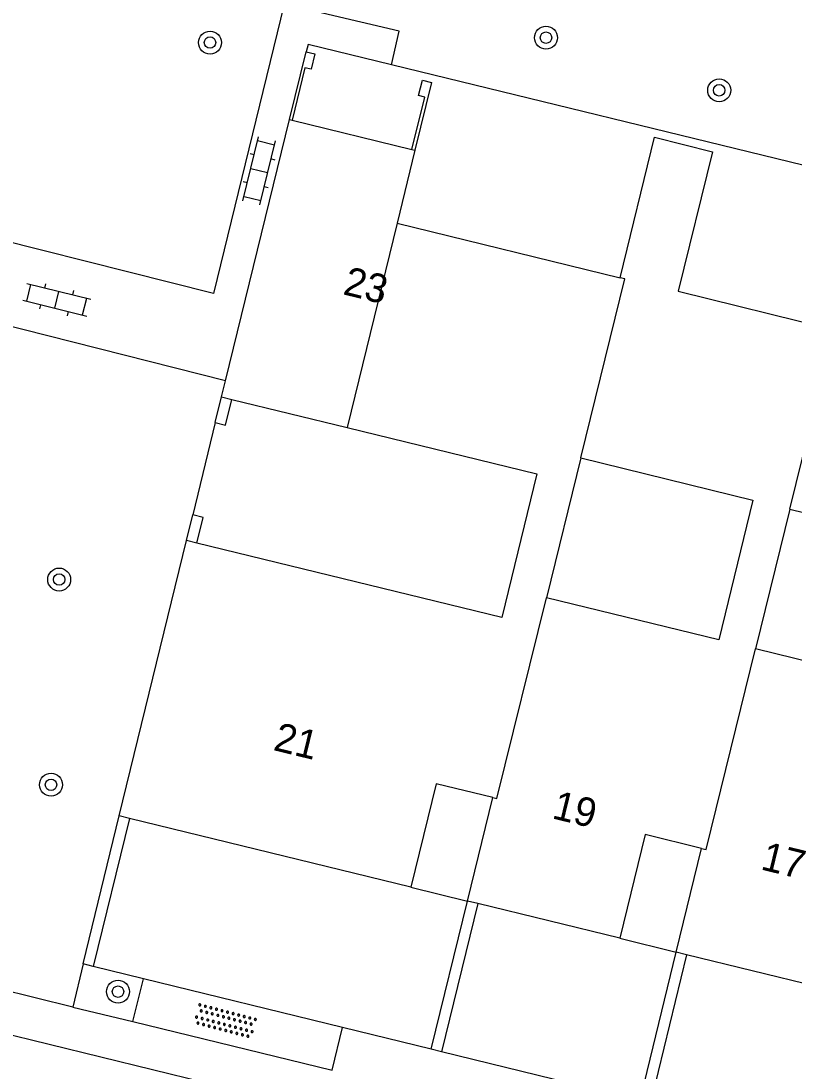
# Model space of a CAD drawing. Extents: x 128999 to 131010, y 395498 to 399007.
# Drawn here: x 129108.71 to 129135.65, y 397736.17 to 397772.76 of the extents above; entities that cross this region are included whole.
import ezdxf

# ---------------------------------------------------------------- set-up
doc = ezdxf.new("R2010")
doc.units = 0
for name, color, linetype in [('gg-afsc-erfafscheiding', 7, 'Continuous'), ('gg-afsc-muur', 7, 'Continuous'), ('gg-anno-huisnummerreeks BGT', 7, 'Continuous'), ('gg-bbg-gedigitaliseerde bebouwing', 7, 'Continuous'), ('gg-bbg-hoofdgebouw', 7, 'Continuous'), ('gg-bbg-luifel en loopbrug', 7, 'Continuous'), ('gg-bbg-tussenscheiding', 7, 'Continuous'), ('gg-knt-verharding', 7, 'Continuous'), ('gt-symb-boom', 7, 'Continuous'), ('gt-symb-klinker verharding', 7, 'Continuous'), ('gt-symb-overige verharding', 7, 'Continuous')]:
    doc.layers.add(name, color=color, linetype=linetype)

# ---------------------------------------------------------------- blocks, each defined once
blk = doc.blocks.new('gt0-BOOM')
at = {"layer": 'gt-symb-boom'}
for radius in [0.4, 0.2]:
    blk.add_circle((0, 0), radius, dxfattribs=at)
blk = doc.blocks.new('gt0-KL1')
at = {"layer": 'gt-symb-klinker verharding'}
for p, q in [((-0.5, 0.3), (-0.5, 0.45)), ((0.5, 0.3), (0.5, 0.45)), ((-1.15, 0.3), (1.15, 0.3)), ((-1, -0.3), (-1, 0.3)), ((0, -0.3), (0, 0.3)), ((1, -0.3), (1, 0.3)), ((-1.15, -0.3), (1.15, -0.3)), ((-0.5, -0.45), (-0.5, -0.3)), ((0.5, -0.45), (0.5, -0.3))]:
    blk.add_line(p, q, dxfattribs=at)
blk = doc.blocks.new('gt0-OVH')
at = {"layer": 'gt-symb-overige verharding'}
for points in [[(-0.972, 0.298), (-0.967, 0.308), (-0.965, 0.319), (-0.966, 0.33), (-0.971, 0.34), (-0.978, 0.348), (-0.988, 0.353), (-0.999, 0.355), (-1.01, 0.354), (-1.02, 0.349), (-1.028, 0.342), (-1.033, 0.332), (-1.035, 0.321), (-1.034, 0.31), (-1.029, 0.3), (-1.022, 0.292), (-1.012, 0.287), (-1.001, 0.285), (-0.99, 0.286), (-0.98, 0.291)], [(-0.872, 0.106), (-0.867, 0.116), (-0.865, 0.126), (-0.866, 0.137), (-0.871, 0.147), (-0.878, 0.156), (-0.888, 0.161), (-0.899, 0.163), (-0.91, 0.162), (-0.92, 0.157), (-0.928, 0.15), (-0.933, 0.14), (-0.935, 0.129), (-0.934, 0.118), (-0.929, 0.108), (-0.922, 0.1), (-0.912, 0.095), (-0.901, 0.092), (-0.89, 0.094), (-0.88, 0.098)], [(-0.772, 0.298), (-0.767, 0.308), (-0.765, 0.319), (-0.766, 0.33), (-0.771, 0.34), (-0.778, 0.348), (-0.788, 0.353), (-0.799, 0.355), (-0.81, 0.354), (-0.82, 0.349), (-0.828, 0.342), (-0.833, 0.332), (-0.835, 0.321), (-0.834, 0.31), (-0.829, 0.3), (-0.822, 0.292), (-0.812, 0.287), (-0.801, 0.285), (-0.79, 0.286), (-0.78, 0.291)], [(-0.672, 0.106), (-0.667, 0.116), (-0.665, 0.126), (-0.666, 0.137), (-0.671, 0.147), (-0.678, 0.156), (-0.688, 0.161), (-0.699, 0.163), (-0.71, 0.162), (-0.72, 0.157), (-0.728, 0.15), (-0.733, 0.14), (-0.735, 0.129), (-0.734, 0.118), (-0.729, 0.108), (-0.722, 0.1), (-0.712, 0.095), (-0.701, 0.092), (-0.69, 0.094), (-0.68, 0.098)], [(-0.572, 0.298), (-0.567, 0.308), (-0.565, 0.319), (-0.566, 0.33), (-0.571, 0.34), (-0.578, 0.348), (-0.588, 0.353), (-0.599, 0.355), (-0.61, 0.354), (-0.62, 0.349), (-0.628, 0.342), (-0.633, 0.332), (-0.635, 0.321), (-0.634, 0.31), (-0.629, 0.3), (-0.622, 0.292), (-0.612, 0.287), (-0.601, 0.285), (-0.59, 0.286), (-0.58, 0.291)], [(-0.472, 0.106), (-0.467, 0.116), (-0.465, 0.126), (-0.466, 0.137), (-0.471, 0.147), (-0.478, 0.156), (-0.488, 0.161), (-0.499, 0.163), (-0.51, 0.162), (-0.52, 0.157), (-0.528, 0.15), (-0.533, 0.14), (-0.535, 0.129), (-0.534, 0.118), (-0.529, 0.108), (-0.522, 0.1), (-0.512, 0.095), (-0.501, 0.092), (-0.49, 0.094), (-0.48, 0.098)], [(-0.372, 0.298), (-0.367, 0.308), (-0.365, 0.319), (-0.366, 0.33), (-0.371, 0.34), (-0.378, 0.348), (-0.388, 0.353), (-0.399, 0.355), (-0.41, 0.354), (-0.42, 0.349), (-0.428, 0.342), (-0.433, 0.332), (-0.435, 0.321), (-0.434, 0.31), (-0.429, 0.3), (-0.422, 0.292), (-0.412, 0.287), (-0.401, 0.285), (-0.39, 0.286), (-0.38, 0.291)], [(-0.272, 0.106), (-0.267, 0.116), (-0.265, 0.126), (-0.266, 0.137), (-0.271, 0.147), (-0.278, 0.156), (-0.288, 0.161), (-0.299, 0.163), (-0.31, 0.162), (-0.32, 0.157), (-0.328, 0.15), (-0.333, 0.14), (-0.335, 0.129), (-0.334, 0.118), (-0.329, 0.108), (-0.322, 0.1), (-0.312, 0.095), (-0.301, 0.092), (-0.29, 0.094), (-0.28, 0.098)], [(-0.172, 0.298), (-0.167, 0.308), (-0.165, 0.319), (-0.166, 0.33), (-0.171, 0.34), (-0.178, 0.348), (-0.188, 0.353), (-0.199, 0.355), (-0.21, 0.354), (-0.22, 0.349), (-0.228, 0.342), (-0.233, 0.332), (-0.235, 0.321), (-0.234, 0.31), (-0.229, 0.3), (-0.222, 0.292), (-0.212, 0.287), (-0.201, 0.285), (-0.19, 0.286), (-0.18, 0.291)], [(-0.072, 0.106), (-0.067, 0.116), (-0.065, 0.126), (-0.066, 0.137), (-0.071, 0.147), (-0.078, 0.156), (-0.088, 0.161), (-0.099, 0.163), (-0.11, 0.162), (-0.12, 0.157), (-0.128, 0.15), (-0.133, 0.14), (-0.135, 0.129), (-0.134, 0.118), (-0.129, 0.108), (-0.122, 0.1), (-0.112, 0.095), (-0.101, 0.092), (-0.09, 0.094), (-0.08, 0.098)], [(0.028, 0.298), (0.033, 0.308), (0.035, 0.319), (0.034, 0.33), (0.029, 0.34), (0.022, 0.348), (0.012, 0.353), (0.001, 0.355), (-0.01, 0.354), (-0.02, 0.349), (-0.028, 0.342), (-0.033, 0.332), (-0.035, 0.321), (-0.034, 0.31), (-0.029, 0.3), (-0.022, 0.292), (-0.012, 0.287), (-0.001, 0.285), (0.01, 0.286), (0.02, 0.291)], [(0.128, 0.106), (0.133, 0.116), (0.135, 0.126), (0.134, 0.137), (0.129, 0.147), (0.122, 0.156), (0.112, 0.161), (0.101, 0.163), (0.09, 0.162), (0.08, 0.157), (0.072, 0.15), (0.067, 0.14), (0.065, 0.129), (0.066, 0.118), (0.071, 0.108), (0.078, 0.1), (0.088, 0.095), (0.099, 0.092), (0.11, 0.094), (0.12, 0.098)], [(0.228, 0.298), (0.233, 0.308), (0.235, 0.319), (0.234, 0.33), (0.229, 0.34), (0.222, 0.348), (0.212, 0.353), (0.201, 0.355), (0.19, 0.354), (0.18, 0.349), (0.172, 0.342), (0.167, 0.332), (0.165, 0.321), (0.166, 0.31), (0.171, 0.3), (0.178, 0.292), (0.188, 0.287), (0.199, 0.285), (0.21, 0.286), (0.22, 0.291)], [(0.328, 0.106), (0.333, 0.116), (0.335, 0.126), (0.334, 0.137), (0.329, 0.147), (0.322, 0.156), (0.312, 0.161), (0.301, 0.163), (0.29, 0.162), (0.28, 0.157), (0.272, 0.15), (0.267, 0.14), (0.265, 0.129), (0.266, 0.118), (0.271, 0.108), (0.278, 0.1), (0.288, 0.095), (0.299, 0.092), (0.31, 0.094), (0.32, 0.098)], [(0.428, 0.298), (0.433, 0.308), (0.435, 0.319), (0.434, 0.33), (0.429, 0.34), (0.422, 0.348), (0.412, 0.353), (0.401, 0.355), (0.39, 0.354), (0.38, 0.349), (0.372, 0.342), (0.367, 0.332), (0.365, 0.321), (0.366, 0.31), (0.371, 0.3), (0.378, 0.292), (0.388, 0.287), (0.399, 0.285), (0.41, 0.286), (0.42, 0.291)], [(0.528, 0.106), (0.533, 0.116), (0.535, 0.126), (0.534, 0.137), (0.529, 0.147), (0.522, 0.156), (0.512, 0.161), (0.501, 0.163), (0.49, 0.162), (0.48, 0.157), (0.472, 0.15), (0.467, 0.14), (0.465, 0.129), (0.466, 0.118), (0.471, 0.108), (0.478, 0.1), (0.488, 0.095), (0.499, 0.092), (0.51, 0.094), (0.52, 0.098)], [(0.628, 0.298), (0.633, 0.308), (0.635, 0.319), (0.634, 0.33), (0.629, 0.34), (0.622, 0.348), (0.612, 0.353), (0.601, 0.355), (0.59, 0.354), (0.58, 0.349), (0.572, 0.342), (0.567, 0.332), (0.565, 0.321), (0.566, 0.31), (0.571, 0.3), (0.578, 0.292), (0.588, 0.287), (0.599, 0.285), (0.61, 0.286), (0.62, 0.291)], [(0.728, 0.106), (0.733, 0.116), (0.735, 0.126), (0.734, 0.137), (0.729, 0.147), (0.722, 0.156), (0.712, 0.161), (0.701, 0.163), (0.69, 0.162), (0.68, 0.157), (0.672, 0.15), (0.667, 0.14), (0.665, 0.129), (0.666, 0.118), (0.671, 0.108), (0.678, 0.1), (0.688, 0.095), (0.699, 0.092), (0.71, 0.094), (0.72, 0.098)], [(0.828, 0.298), (0.833, 0.308), (0.835, 0.319), (0.834, 0.33), (0.829, 0.34), (0.822, 0.348), (0.812, 0.353), (0.801, 0.355), (0.79, 0.354), (0.78, 0.349), (0.772, 0.342), (0.767, 0.332), (0.765, 0.321), (0.766, 0.31), (0.771, 0.3), (0.778, 0.292), (0.788, 0.287), (0.799, 0.285), (0.81, 0.286), (0.82, 0.291)], [(0.928, 0.106), (0.933, 0.116), (0.935, 0.126), (0.934, 0.137), (0.929, 0.147), (0.922, 0.156), (0.912, 0.161), (0.901, 0.163), (0.89, 0.162), (0.88, 0.157), (0.872, 0.15), (0.867, 0.14), (0.865, 0.129), (0.866, 0.118), (0.871, 0.108), (0.878, 0.1), (0.888, 0.095), (0.899, 0.092), (0.91, 0.094), (0.92, 0.098)], [(1.028, 0.298), (1.033, 0.308), (1.035, 0.319), (1.034, 0.33), (1.029, 0.34), (1.022, 0.348), (1.012, 0.353), (1.001, 0.355), (0.99, 0.354), (0.98, 0.349), (0.972, 0.342), (0.967, 0.332), (0.965, 0.321), (0.966, 0.31), (0.971, 0.3), (0.978, 0.292), (0.988, 0.287), (0.999, 0.285), (1.01, 0.286), (1.02, 0.291)], [(-0.972, -0.142), (-0.967, -0.132), (-0.965, -0.121), (-0.966, -0.11), (-0.971, -0.1), (-0.978, -0.092), (-0.988, -0.087), (-0.999, -0.085), (-1.01, -0.086), (-1.02, -0.091), (-1.028, -0.098), (-1.033, -0.108), (-1.035, -0.119), (-1.034, -0.13), (-1.029, -0.14), (-1.022, -0.148), (-1.012, -0.153), (-1.001, -0.155), (-0.99, -0.154), (-0.98, -0.149)], [(-0.872, -0.334), (-0.867, -0.324), (-0.865, -0.314), (-0.866, -0.303), (-0.871, -0.293), (-0.878, -0.284), (-0.888, -0.279), (-0.899, -0.277), (-0.91, -0.278), (-0.92, -0.283), (-0.928, -0.29), (-0.933, -0.3), (-0.935, -0.311), (-0.934, -0.322), (-0.929, -0.332), (-0.922, -0.34), (-0.912, -0.345), (-0.901, -0.348), (-0.89, -0.346), (-0.88, -0.342)], [(-0.772, -0.142), (-0.767, -0.132), (-0.765, -0.121), (-0.766, -0.11), (-0.771, -0.1), (-0.778, -0.092), (-0.788, -0.087), (-0.799, -0.085), (-0.81, -0.086), (-0.82, -0.091), (-0.828, -0.098), (-0.833, -0.108), (-0.835, -0.119), (-0.834, -0.13), (-0.829, -0.14), (-0.822, -0.148), (-0.812, -0.153), (-0.801, -0.155), (-0.79, -0.154), (-0.78, -0.149)], [(-0.672, -0.334), (-0.667, -0.324), (-0.665, -0.314), (-0.666, -0.303), (-0.671, -0.293), (-0.678, -0.284), (-0.688, -0.279), (-0.699, -0.277), (-0.71, -0.278), (-0.72, -0.283), (-0.728, -0.29), (-0.733, -0.3), (-0.735, -0.311), (-0.734, -0.322), (-0.729, -0.332), (-0.722, -0.34), (-0.712, -0.345), (-0.701, -0.348), (-0.69, -0.346), (-0.68, -0.342)], [(-0.572, -0.142), (-0.567, -0.132), (-0.565, -0.121), (-0.566, -0.11), (-0.571, -0.1), (-0.578, -0.092), (-0.588, -0.087), (-0.599, -0.085), (-0.61, -0.086), (-0.62, -0.091), (-0.628, -0.098), (-0.633, -0.108), (-0.635, -0.119), (-0.634, -0.13), (-0.629, -0.14), (-0.622, -0.148), (-0.612, -0.153), (-0.601, -0.155), (-0.59, -0.154), (-0.58, -0.149)], [(-0.472, -0.334), (-0.467, -0.324), (-0.465, -0.314), (-0.466, -0.303), (-0.471, -0.293), (-0.478, -0.284), (-0.488, -0.279), (-0.499, -0.277), (-0.51, -0.278), (-0.52, -0.283), (-0.528, -0.29), (-0.533, -0.3), (-0.535, -0.311), (-0.534, -0.322), (-0.529, -0.332), (-0.522, -0.34), (-0.512, -0.345), (-0.501, -0.348), (-0.49, -0.346), (-0.48, -0.342)], [(-0.372, -0.142), (-0.367, -0.132), (-0.365, -0.121), (-0.366, -0.11), (-0.371, -0.1), (-0.378, -0.092), (-0.388, -0.087), (-0.399, -0.085), (-0.41, -0.086), (-0.42, -0.091), (-0.428, -0.098), (-0.433, -0.108), (-0.435, -0.119), (-0.434, -0.13), (-0.429, -0.14), (-0.422, -0.148), (-0.412, -0.153), (-0.401, -0.155), (-0.39, -0.154), (-0.38, -0.149)], [(-0.272, -0.334), (-0.267, -0.324), (-0.265, -0.314), (-0.266, -0.303), (-0.271, -0.293), (-0.278, -0.284), (-0.288, -0.279), (-0.299, -0.277), (-0.31, -0.278), (-0.32, -0.283), (-0.328, -0.29), (-0.333, -0.3), (-0.335, -0.311), (-0.334, -0.322), (-0.329, -0.332), (-0.322, -0.34), (-0.312, -0.345), (-0.301, -0.348), (-0.29, -0.346), (-0.28, -0.342)], [(-0.172, -0.142), (-0.167, -0.132), (-0.165, -0.121), (-0.166, -0.11), (-0.171, -0.1), (-0.178, -0.092), (-0.188, -0.087), (-0.199, -0.085), (-0.21, -0.086), (-0.22, -0.091), (-0.228, -0.098), (-0.233, -0.108), (-0.235, -0.119), (-0.234, -0.13), (-0.229, -0.14), (-0.222, -0.148), (-0.212, -0.153), (-0.201, -0.155), (-0.19, -0.154), (-0.18, -0.149)], [(-0.072, -0.334), (-0.067, -0.324), (-0.065, -0.314), (-0.066, -0.303), (-0.071, -0.293), (-0.078, -0.284), (-0.088, -0.279), (-0.099, -0.277), (-0.11, -0.278), (-0.12, -0.283), (-0.128, -0.29), (-0.133, -0.3), (-0.135, -0.311), (-0.134, -0.322), (-0.129, -0.332), (-0.122, -0.34), (-0.112, -0.345), (-0.101, -0.348), (-0.09, -0.346), (-0.08, -0.342)], [(0.028, -0.142), (0.033, -0.132), (0.035, -0.121), (0.034, -0.11), (0.029, -0.1), (0.022, -0.092), (0.012, -0.087), (0.001, -0.085), (-0.01, -0.086), (-0.02, -0.091), (-0.028, -0.098), (-0.033, -0.108), (-0.035, -0.119), (-0.034, -0.13), (-0.029, -0.14), (-0.022, -0.148), (-0.012, -0.153), (-0.001, -0.155), (0.01, -0.154), (0.02, -0.149)], [(0.128, -0.334), (0.133, -0.324), (0.135, -0.314), (0.134, -0.303), (0.129, -0.293), (0.122, -0.284), (0.112, -0.279), (0.101, -0.277), (0.09, -0.278), (0.08, -0.283), (0.072, -0.29), (0.067, -0.3), (0.065, -0.311), (0.066, -0.322), (0.071, -0.332), (0.078, -0.34), (0.088, -0.345), (0.099, -0.348), (0.11, -0.346), (0.12, -0.342)], [(0.228, -0.142), (0.233, -0.132), (0.235, -0.121), (0.234, -0.11), (0.229, -0.1), (0.222, -0.092), (0.212, -0.087), (0.201, -0.085), (0.19, -0.086), (0.18, -0.091), (0.172, -0.098), (0.167, -0.108), (0.165, -0.119), (0.166, -0.13), (0.171, -0.14), (0.178, -0.148), (0.188, -0.153), (0.199, -0.155), (0.21, -0.154), (0.22, -0.149)], [(0.328, -0.334), (0.333, -0.324), (0.335, -0.314), (0.334, -0.303), (0.329, -0.293), (0.322, -0.284), (0.312, -0.279), (0.301, -0.277), (0.29, -0.278), (0.28, -0.283), (0.272, -0.29), (0.267, -0.3), (0.265, -0.311), (0.266, -0.322), (0.271, -0.332), (0.278, -0.34), (0.288, -0.345), (0.299, -0.348), (0.31, -0.346), (0.32, -0.342)], [(0.428, -0.142), (0.433, -0.132), (0.435, -0.121), (0.434, -0.11), (0.429, -0.1), (0.422, -0.092), (0.412, -0.087), (0.401, -0.085), (0.39, -0.086), (0.38, -0.091), (0.372, -0.098), (0.367, -0.108), (0.365, -0.119), (0.366, -0.13), (0.371, -0.14), (0.378, -0.148), (0.388, -0.153), (0.399, -0.155), (0.41, -0.154), (0.42, -0.149)], [(0.528, -0.334), (0.533, -0.324), (0.535, -0.314), (0.534, -0.303), (0.529, -0.293), (0.522, -0.284), (0.512, -0.279), (0.501, -0.277), (0.49, -0.278), (0.48, -0.283), (0.472, -0.29), (0.467, -0.3), (0.465, -0.311), (0.466, -0.322), (0.471, -0.332), (0.478, -0.34), (0.488, -0.345), (0.499, -0.348), (0.51, -0.346), (0.52, -0.342)], [(0.628, -0.142), (0.633, -0.132), (0.635, -0.121), (0.634, -0.11), (0.629, -0.1), (0.622, -0.092), (0.612, -0.087), (0.601, -0.085), (0.59, -0.086), (0.58, -0.091), (0.572, -0.098), (0.567, -0.108), (0.565, -0.119), (0.566, -0.13), (0.571, -0.14), (0.578, -0.148), (0.588, -0.153), (0.599, -0.155), (0.61, -0.154), (0.62, -0.149)], [(0.728, -0.334), (0.733, -0.324), (0.735, -0.314), (0.734, -0.303), (0.729, -0.293), (0.722, -0.284), (0.712, -0.279), (0.701, -0.277), (0.69, -0.278), (0.68, -0.283), (0.672, -0.29), (0.667, -0.3), (0.665, -0.311), (0.666, -0.322), (0.671, -0.332), (0.678, -0.34), (0.688, -0.345), (0.699, -0.348), (0.71, -0.346), (0.72, -0.342)], [(0.828, -0.142), (0.833, -0.132), (0.835, -0.121), (0.834, -0.11), (0.829, -0.1), (0.822, -0.092), (0.812, -0.087), (0.801, -0.085), (0.79, -0.086), (0.78, -0.091), (0.772, -0.098), (0.767, -0.108), (0.765, -0.119), (0.766, -0.13), (0.771, -0.14), (0.778, -0.148), (0.788, -0.153), (0.799, -0.155), (0.81, -0.154), (0.82, -0.149)], [(0.928, -0.334), (0.933, -0.324), (0.935, -0.314), (0.934, -0.303), (0.929, -0.293), (0.922, -0.284), (0.912, -0.279), (0.901, -0.277), (0.89, -0.278), (0.88, -0.283), (0.872, -0.29), (0.867, -0.3), (0.865, -0.311), (0.866, -0.322), (0.871, -0.332), (0.878, -0.34), (0.888, -0.345), (0.899, -0.348), (0.91, -0.346), (0.92, -0.342)], [(1.028, -0.142), (1.033, -0.132), (1.035, -0.121), (1.034, -0.11), (1.029, -0.1), (1.022, -0.092), (1.012, -0.087), (1.001, -0.085), (0.99, -0.086), (0.98, -0.091), (0.972, -0.098), (0.967, -0.108), (0.965, -0.119), (0.966, -0.13), (0.971, -0.14), (0.978, -0.148), (0.988, -0.153), (0.999, -0.155), (1.01, -0.154), (1.02, -0.149)]]:
    blk.add_lwpolyline(points, close=True, dxfattribs=at)

msp = doc.modelspace()

# ---------------------------------------------------------------- linework, layer by layer
at = {"layer": 'gg-afsc-erfafscheiding'}
msp.add_line((129145.437, 397765.415), (129121.627, 397771.224), dxfattribs=at)
msp.add_lwpolyline([(129121.627, 397771.224), (129118.718, 397771.934), (129118.644, 397771.682)], dxfattribs=at)
at = {"layer": 'gg-afsc-muur'}
for p, q in [((129118.066, 397769.322), (129118.644, 397771.682)), ((129115.479, 397758.764), (129115.698, 397759.658)), ((129115.479, 397758.764), (129114.695, 397755.548)), ((129114.477, 397754.655), (129114.695, 397755.548)), ((129110.877, 397739.901), (129112.136, 397745.059)), ((129112.485, 397744.974), (129111.225, 397739.816)), ((129123.007, 397736.928), (129124.268, 397742.09)), ((129124.63, 397742.002), (129123.369, 397736.84)), ((129130.286, 397735.151), (129131.546, 397740.31)), ((129111.225, 397739.816), (129110.877, 397739.901)), ((129131.905, 397740.222), (129130.645, 397735.064)), ((129123.369, 397736.84), (129123.007, 397736.928))]:
    msp.add_line(p, q, dxfattribs=at)
for points in [[(129118.644, 397771.682), (129118.948, 397771.608), (129118.818, 397771.073), (129118.604, 397771.126), (129118.158, 397769.299)], [(129122.334, 397768.278), (129122.781, 397770.104), (129122.567, 397770.156), (129122.707, 397770.69), (129123.018, 397770.616), (129122.44, 397768.252)], [(129115.479, 397758.764), (129115.842, 397758.675), (129116.061, 397759.569)], [(129114.836, 397754.567), (129115.055, 397755.46), (129114.695, 397755.548)]]:
    msp.add_lwpolyline(points, dxfattribs=at)
at = {"layer": 'gg-bbg-gedigitaliseerde bebouwing'}
for p, q in [((129128.22, 397757.534), (129127.02, 397752.66)), ((129135.505, 397755.751), (129134.305, 397750.877))]:
    msp.add_line(p, q, dxfattribs=at)
for points in [[(129128.22, 397757.534), (129134.219, 397756.066), (129133.025, 397751.191), (129127.02, 397752.66)], [(129135.505, 397755.751), (129141.504, 397754.283), (129140.31, 397749.407), (129134.305, 397750.877)]]:
    msp.add_lwpolyline(points, dxfattribs=at)
at = {"layer": 'gg-bbg-hoofdgebouw'}
for p, q in [((129115.835, 397760.215), (129118.066, 397769.322)), ((129118.066, 397769.322), (129118.158, 397769.299)), ((129118.158, 397769.299), (129122.334, 397768.278)), ((129122.44, 397768.252), (129121.818, 397765.707)), ((129122.334, 397768.278), (129122.44, 397768.252)), ((129121.818, 397765.707), (129129.586, 397763.808)), ((129115.698, 397759.658), (129115.835, 397760.215)), ((129115.698, 397759.658), (129116.061, 397759.569)), ((129116.061, 397759.569), (129120.078, 397758.588)), ((129112.136, 397745.059), (129114.477, 397754.655)), ((129114.836, 397754.567), (129114.477, 397754.655)), ((129124.268, 397742.09), (129125.149, 397745.7)), ((129112.485, 397744.974), (129112.136, 397745.059)), ((129122.297, 397742.578), (129112.485, 397744.974)), ((129131.546, 397740.31), (129132.429, 397743.927)), ((129124.63, 397742.002), (129124.268, 397742.09)), ((129129.574, 397740.795), (129124.63, 397742.002)), ((129131.905, 397740.222), (129131.546, 397740.31)), ((129136.85, 397739.014), (129131.905, 397740.222))]:
    msp.add_line(p, q, dxfattribs=at)
for points in [[(129129.586, 397763.808), (129130.785, 397768.713), (129132.804, 397768.199), (129131.608, 397763.347), (129136.87, 397762.042)], [(129120.078, 397758.588), (129126.684, 397756.974), (129125.462, 397751.971), (129114.836, 397754.567)], [(129125.149, 397745.7), (129123.177, 397746.182), (129122.297, 397742.578)], [(129132.429, 397743.927), (129130.457, 397744.408), (129129.574, 397740.795)]]:
    msp.add_lwpolyline(points, dxfattribs=at)
at = {"layer": 'gg-bbg-luifel en loopbrug'}
for p, q in [((129122.297, 397742.578), (129124.268, 397742.09)), ((129129.574, 397740.795), (129131.546, 397740.31))]:
    msp.add_line(p, q, dxfattribs=at)
at = {"layer": 'gg-bbg-tussenscheiding'}
msp.add_line((129121.818, 397765.707), (129120.078, 397758.588), dxfattribs=at)
for points in [[(129128.22, 397757.534), (129129.755, 397763.77), (129129.586, 397763.808)], [(129135.505, 397755.751), (129137.044, 397762.004), (129136.87, 397762.042)], [(129125.149, 397745.7), (129125.298, 397745.664), (129127.02, 397752.66)], [(129132.429, 397743.927), (129132.585, 397743.889), (129134.305, 397750.877)]]:
    msp.add_lwpolyline(points, dxfattribs=at)
at = {"layer": 'gg-knt-verharding'}
for p, q in [((129110.514, 397738.4), (129103.223, 397740.179)), ((129110.877, 397739.901), (129110.514, 397738.4)), ((129112.973, 397739.387), (129111.225, 397739.816)), ((129112.606, 397737.89), (129112.973, 397739.387)), ((129119.909, 397737.687), (129112.973, 397739.387)), ((129110.514, 397738.4), (129112.606, 397737.89)), ((129107.365, 397737.676), (129120.405, 397734.486)), ((129123.007, 397736.928), (129119.909, 397737.687)), ((129130.286, 397735.151), (129123.369, 397736.84))]:
    msp.add_line(p, q, dxfattribs=at)
for points in [[(129121.627, 397771.224), (129121.89, 397772.4), (129117.877, 397773.346), (129115.418, 397763.261), (129104.985, 397765.883), (129109.333, 397783.377)], [(129115.835, 397760.215), (129104.312, 397763.131), (129099.999, 397745.477)], [(129112.606, 397737.89), (129119.549, 397736.196), (129119.909, 397737.687)]]:
    msp.add_lwpolyline(points, dxfattribs=at)

# ---------------------------------------------------------------- block references
at = {"layer": 'gt-symb-boom'}
for p in [(129127.006, 397772.176), (129115.297, 397772.005), (129133.043, 397770.343), (129110.04, 397753.295), (129109.756, 397746.145), (129112.09, 397738.935)]:
    msp.add_blockref('gt0-BOOM', p, dxfattribs=at)
at = {"layer": 'gt-symb-klinker verharding'}
for p, rotation in [((129117.01, 397767.534), 76.2971100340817), ((129109.956, 397763.043), -13.772145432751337)]:
    msp.add_blockref('gt0-KL1', p, dxfattribs=dict(at, rotation=rotation))
at = {"layer": 'gt-symb-overige verharding', "rotation": -14.71731114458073}
msp.add_blockref('gt0-OVH', (129115.827, 397737.911), dxfattribs=at)

# ---------------------------------------------------------------- texts
at = {"layer": 'gg-anno-huisnummerreeks BGT'}
for s, rotation, p in [('23', 346.2, (129119.895, 397763.242)), ('21', 346.3, (129117.468, 397747.359)), ('19', 346.3, (129127.179, 397744.982)), ('17', 346.3, (129134.454, 397743.201))]:
    msp.add_text(s, height=1, rotation=rotation, dxfattribs=at).set_placement(p)

doc.saveas('drawing.dxf')
